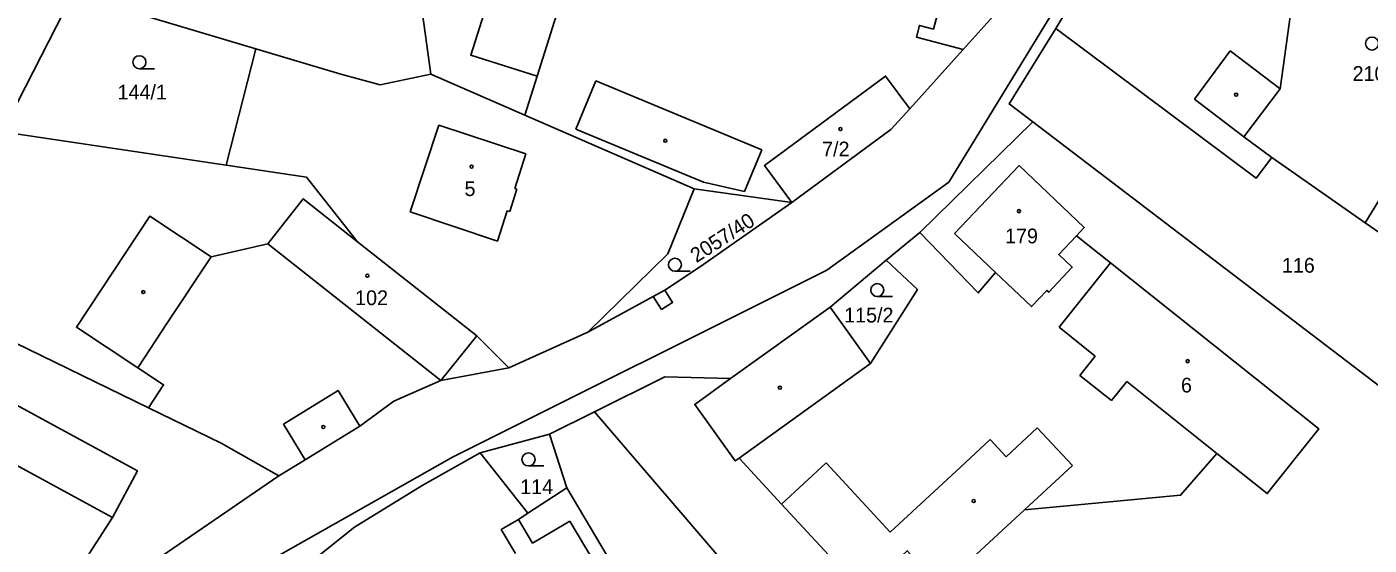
# Model space of a CAD drawing. Extents: x -776734 to -748832, y -1118122 to -976986.
# Drawn here: x -750990 to -750835.2, y -1113501.5 to -1113441.7 of the extents above; entities that cross this region are included whole.
import ezdxf

# ---------------------------------------------------------------- set-up
doc = ezdxf.new("R2010")
doc.units = 0
for name, color, linetype in [('KM_Hranice parcel', 7, 'Continuous'), ('KM_Parcelní čísla', 7, 'Continuous'), ('KM_Vnitřní kresba', 7, 'Continuous'), ('KM_Věcná břemena k části', 7, 'Continuous'), ('KM_Značky budov', 7, 'Continuous'), ('KM_Značky kultur', 7, 'Continuous')]:
    doc.layers.add(name, color=color, linetype=linetype)

msp = doc.modelspace()

# ---------------------------------------------------------------- linework, layer by layer
at = {"layer": 'KM_Hranice parcel'}
for p, q in [((-750867.46, -1113435.49), (-750871.34, -1113441.9)), ((-750984.71, -1113437.96), (-750992.82, -1113453.82)), ((-750984.71, -1113437.96), (-750963.61, -1113444.26)), ((-750882.01, -1113444.33), (-750877.87, -1113439.71)), ((-750822.82, -1113443.19), (-750835.64, -1113464.32)), ((-750963.61, -1113444.26), (-750967.01, -1113457.68)), ((-750953.79, -1113447.2), (-750963.61, -1113444.26)), ((-750888.17, -1113451.19), (-750882.01, -1113444.33)), ((-750932.59, -1113451.9), (-750943.41, -1113447.2)), ((-750913.05, -1113460.39), (-750932.59, -1113451.9)), ((-750874, -1113452.68), (-750887.02, -1113465.41)), ((-750992.82, -1113453.82), (-750967.01, -1113457.68)), ((-750835.64, -1113464.32), (-750846.44, -1113456.77)), ((-750875.58, -1113457.7), (-750883.03, -1113465.54)), ((-750913.05, -1113460.39), (-750901.77, -1113461.98)), ((-750806.55, -1113484.64), (-750835.64, -1113464.32)), ((-750887.02, -1113465.41), (-750890.89, -1113468.63)), ((-750883.03, -1113465.54), (-750878.31, -1113470.03)), ((-750890.89, -1113468.63), (-750897.38, -1113474.02)), ((-750925.3, -1113476.92), (-750917.77, -1113472.79)), ((-750917.77, -1113472.79), (-750916.43, -1113472.08)), ((-750897.38, -1113474.02), (-750908.84, -1113482.27)), ((-750934.42, -1113481.01), (-750925.3, -1113476.92)), ((-750924.53, -1113486.1), (-750929.72, -1113488.69)), ((-750924.53, -1113486.1), (-750870.47, -1113549.09)), ((-750929.72, -1113488.69), (-750937.73, -1113490.82)), ((-750927.75, -1113494.85), (-750929.72, -1113488.69)), ((-750980.15, -1113498.26), (-750977.24, -1113492.9)), ((-750917.52, -1113512.03), (-750927.75, -1113494.85))]:
    msp.add_line(p, q, dxfattribs=at)
for points in [[(-750726.95, -1113422.28), (-750745.08, -1113408.72), (-750759.22, -1113402.15), (-750793.41, -1113392.98), (-750811.28, -1113389.88), (-750826.08, -1113389.16), (-750829.76, -1113391.74), (-750836.18, -1113395.95), (-750843, -1113401.93), (-750868.03, -1113434.06), (-750883.68, -1113459.61), (-750897.76, -1113469.78), (-750940.93, -1113491.33), (-750982.37, -1113514.75), (-751002.14, -1113523.25)], [(-750882.01, -1113444.33), (-750887.39, -1113442.92), (-750887.04, -1113441.56), (-750885.46, -1113441.98), (-750883.54, -1113434.74), (-750921.39, -1113424.7), (-750922.18, -1113427.69), (-750924.68, -1113426.9), (-750932.32, -1113424.48), (-750938.81, -1113445), (-750931.17, -1113447.42), (-750932.59, -1113451.9)], [(-750938.85, -1113425.99), (-750944.54, -1113439.1), (-750943.41, -1113447.2)], [(-750846.44, -1113456.77), (-750849.65, -1113454.39), (-750845.46, -1113448.89), (-750844.12, -1113439.14), (-750841.06, -1113432.74), (-750841.86, -1113432.15), (-750841.03, -1113431.05)], [(-750871.34, -1113441.9), (-750876.72, -1113450.61), (-750874, -1113452.68)], [(-750871.34, -1113441.9), (-750848.23, -1113459.17), (-750846.44, -1113456.77)], [(-750943.41, -1113447.2), (-750949.27, -1113448.4), (-750953.79, -1113447.2)], [(-750901.77, -1113461.98), (-750904.93, -1113457.69), (-750890.97, -1113447.4), (-750888.17, -1113451.19)], [(-750901.77, -1113461.98), (-750890.35, -1113453.56), (-750888.17, -1113451.19)], [(-750816.01, -1113496.21), (-750818.64, -1113494.85), (-750874, -1113452.68)], [(-750967.01, -1113457.68), (-750957.75, -1113459.06), (-750951.86, -1113466.49)], [(-750868.95, -1113465.8), (-750868.05, -1113464.85), (-750875.58, -1113457.7)], [(-750925.3, -1113476.92), (-750916.07, -1113467.88), (-750913.05, -1113460.39)], [(-751035.77, -1113461.35), (-751013, -1113467.61), (-750975.98, -1113485.62)], [(-750951.86, -1113466.49), (-750958.13, -1113461.54), (-750962.22, -1113466.73), (-750968.76, -1113468.22), (-750975.84, -1113463.55), (-750984.29, -1113476.35), (-750977.21, -1113481.02), (-750974.24, -1113482.98), (-750975.98, -1113485.62)], [(-750916.43, -1113472.08), (-750912.32, -1113469.34), (-750901.77, -1113461.98)], [(-750951.86, -1113466.49), (-750938.1, -1113477.32), (-750934.42, -1113481.01)], [(-750908.84, -1113482.27), (-750912.98, -1113485.25), (-750908.3, -1113491.75), (-750907.86, -1113491.43), (-750902.96, -1113496.73), (-750893.61, -1113506.86), (-750888.47, -1113502.11), (-750884.58, -1113506.31), (-750874.94, -1113497.39), (-750856.94, -1113495.71), (-750852.76, -1113490.88), (-750846.95, -1113495.52), (-750840.99, -1113488.07), (-750865.03, -1113468.92), (-750868.95, -1113465.8)], [(-750878.31, -1113470.03), (-750880.28, -1113472.39), (-750887.02, -1113465.41)], [(-750868.95, -1113465.8), (-750870.99, -1113467.97), (-750869.45, -1113469.43), (-750872.16, -1113472.31), (-750872.38, -1113472.1), (-750874.16, -1113473.97), (-750878.31, -1113470.03)], [(-750890.89, -1113468.63), (-750887.29, -1113472), (-750892.7, -1113480.52), (-750897.38, -1113474.02)], [(-750977.24, -1113492.9), (-751007.98, -1113476.21), (-751018.03, -1113470.75), (-751025.13, -1113487.52), (-751031.74, -1113503.13), (-751034.89, -1113510.48), (-751019.25, -1113516.39), (-751013.05, -1113519.52), (-751009.16, -1113511.2), (-751007.51, -1113512.32)], [(-750951.6, -1113487.74), (-750947.7, -1113484.87), (-750942.28, -1113482.5), (-750934.42, -1113481.01)], [(-750908.84, -1113482.27), (-750916.44, -1113482.06), (-750924.53, -1113486.1)], [(-750975.98, -1113485.62), (-750967.58, -1113489.71), (-750960.94, -1113493.46)], [(-750960.94, -1113493.46), (-750957.92, -1113491.61), (-750951.6, -1113487.74)], [(-750937.73, -1113490.82), (-750944.41, -1113494.57), (-750952.22, -1113499.4), (-750957.94, -1113503.95), (-750963.34, -1113508.53), (-750963.09, -1113508.84), (-750963.86, -1113509.48)], [(-750927.75, -1113494.85), (-750932.22, -1113497.78), (-750937.73, -1113490.82)], [(-750985.23, -1113508.61), (-750978.56, -1113505.55), (-750960.94, -1113493.46)], [(-750985.99, -1113505.34), (-750982.8, -1113502.37), (-750980.15, -1113498.26)]]:
    msp.add_lwpolyline(points, dxfattribs=at)
at = {"layer": 'KM_Vnitřní kresba'}
for p, q in [((-750931.17, -1113447.42), (-750924.68, -1113426.9)), ((-750855.35, -1113450.05), (-750851.21, -1113444.51)), ((-750851.21, -1113444.51), (-750845.46, -1113448.89)), ((-750924.4, -1113447.95), (-750926.71, -1113453.52)), ((-750905.24, -1113455.89), (-750924.4, -1113447.95)), ((-750855.35, -1113450.05), (-750849.65, -1113454.39)), ((-750942.48, -1113453.06), (-750945.79, -1113463.04)), ((-750932.45, -1113456.38), (-750942.48, -1113453.06)), ((-750926.71, -1113453.52), (-750911.98, -1113459.62)), ((-750907.24, -1113460.72), (-750905.24, -1113455.89)), ((-750933.74, -1113460.35), (-750932.45, -1113456.38)), ((-750934.3, -1113463.02), (-750933.49, -1113460.43)), ((-750933.49, -1113460.43), (-750933.74, -1113460.35)), ((-750911.98, -1113459.62), (-750907.24, -1113460.72)), ((-750935.74, -1113466.42), (-750945.79, -1113463.04)), ((-750935.74, -1113466.42), (-750934.6, -1113462.93)), ((-750934.6, -1113462.93), (-750934.3, -1113463.02)), ((-750962.22, -1113466.73), (-750942.28, -1113482.5)), ((-750973.78, -1113475.82), (-750968.76, -1113468.22)), ((-750870.94, -1113476.33), (-750865.03, -1113468.92)), ((-750977.21, -1113481.02), (-750973.78, -1113475.82)), ((-750942.28, -1113482.5), (-750938.1, -1113477.32)), ((-750866.78, -1113479.69), (-750870.94, -1113476.33)), ((-750892.7, -1113480.52), (-750907.86, -1113491.43)), ((-750868.56, -1113481.92), (-750866.78, -1113479.69)), ((-750980.15, -1113498.26), (-751010.89, -1113481.58)), ((-750864.93, -1113484.81), (-750868.56, -1113481.92)), ((-750960.42, -1113487.51), (-750954.1, -1113483.65)), ((-750954.1, -1113483.65), (-750951.6, -1113487.74)), ((-750863.15, -1113482.59), (-750864.93, -1113484.81)), ((-750852.76, -1113490.88), (-750863.15, -1113482.59)), ((-750957.92, -1113491.61), (-750960.42, -1113487.51)), ((-750877.07, -1113491.27), (-750873.47, -1113487.93)), ((-750873.47, -1113487.93), (-750869.43, -1113492.29)), ((-750882.33, -1113492.48), (-750878.89, -1113489.3)), ((-750878.89, -1113489.3), (-750877.07, -1113491.27)), ((-750902.96, -1113496.73), (-750897.82, -1113491.98)), ((-750897.82, -1113491.98), (-750890.43, -1113499.98)), ((-750890.43, -1113499.98), (-750882.33, -1113492.48)), ((-750869.43, -1113492.29), (-750874.94, -1113497.39)), ((-750935.3, -1113499.67), (-750933.32, -1113498.5)), ((-750933.32, -1113498.5), (-750932.22, -1113497.78)), ((-750933.32, -1113498.5), (-750931.68, -1113501.25)), ((-750931.68, -1113501.25), (-750927.39, -1113498.69)), ((-750921.08, -1113509.29), (-750927.39, -1113498.69)), ((-750933.66, -1113502.42), (-750935.3, -1113499.67))]:
    msp.add_line(p, q, dxfattribs=at)
at = {"layer": 'KM_Věcná břemena k části'}
msp.add_lwpolyline([(-750916.81, -1113474.31), (-750915.54, -1113473.51), (-750916.43, -1113472.08), (-750917.77, -1113472.79)], close=True, dxfattribs=at)
at = {"layer": 'KM_Značky budov'}
for centre in [(-750850.5368, -1113449.5392), (-750896.1768, -1113453.5092), (-750916.3768, -1113454.8592), (-750938.7168, -1113457.8392), (-750875.5868, -1113462.9692), (-750950.7368, -1113470.4092), (-750976.5768, -1113472.2992), (-750856.1268, -1113480.2592), (-750903.1668, -1113483.3092), (-750955.8168, -1113487.8392), (-750880.8068, -1113496.3792)]:
    msp.add_circle(centre, 0.175, dxfattribs=at)
at = {"layer": 'KM_Značky kultur'}
for p, q in [((-750977.033, -1113446.55), (-750975.283, -1113446.55)), ((-750915.263, -1113469.89), (-750913.513, -1113469.89)), ((-750891.923, -1113472.81), (-750890.173, -1113472.81)), ((-750932.153, -1113492.33), (-750930.403, -1113492.33))]:
    msp.add_line(p, q, dxfattribs=at)
for centre in [(-750834.8629, -1113443.6498), (-750977.0329, -1113445.7998), (-750915.2629, -1113469.1398), (-750891.9229, -1113472.0598), (-750932.1529, -1113491.5798)]:
    msp.add_circle(centre, 0.75, dxfattribs=at)

# ---------------------------------------------------------------- texts
at = {"layer": 'KM_Parcelní čísla'}
for s, p in [('2108', (-750837.11, -1113447.95)), ('144/1', (-750979.55, -1113450.1)), ('7/2', (-750898.29, -1113456.66)), ('5', (-750939.53, -1113461.23)), ('179', (-750877.19, -1113466.68)), ('116', (-750845.26, -1113470.06)), ('102', (-750952.15, -1113473.8)), ('115/2', (-750895.748, -1113475.8)), ('6', (-750856.9, -1113483.87)), ('114', (-750933.11, -1113495.58))]:
    msp.add_text(s, height=1.7, dxfattribs=at).set_placement(p)
msp.add_text('2057/40', height=1.7, rotation=33, dxfattribs=at).set_placement((-750912.787, -1113468.972))

doc.saveas('drawing.dxf')
